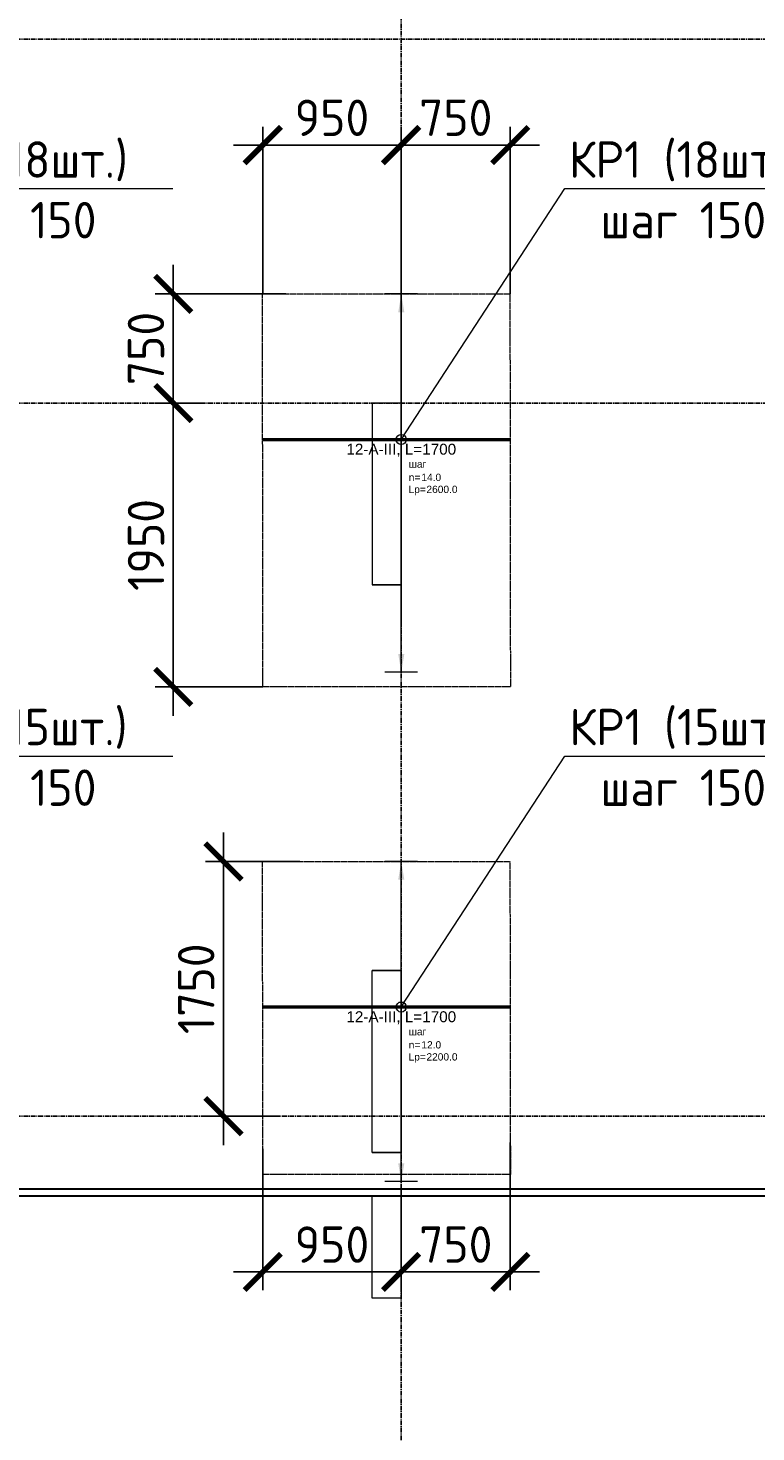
# Model space of a CAD drawing. Header units: millimetres. Extents: x -93479 to 1057970, y -66333 to 172656.
# Tile 406 of 473: x 910654 to 915654, y 34091 to 43739. Entities that reach past the tile are written whole.
import ezdxf
from ezdxf import colors
from ezdxf.entities.mleader import LeaderData, LeaderLine
from ezdxf.enums import TextEntityAlignment as Align
from ezdxf.math import Vec2, Vec3

# ---------------------------------------------------------------- set-up
doc = ezdxf.new("R2010")
doc.units = ezdxf.units.MM
doc.set_wipeout_variables(frame=1)
for name, pattern in [('01 Штриховая _4 мм_', [6, 3.5, -2.5]), ('______5', [1100, 800, -100, 100, -100]), ('GOST2.303 4', [7, 5, -2, 0]), ('осевая', [50.8, 31.75, -6.35, 6.35, -6.35])]:
    doc.linetypes.add(name, pattern=pattern)
for name, color, linetype, lineweight in [('0 Фундамент', 5, 'Continuous', 30), ('1 Стены', 3, 'Continuous', 30), ('АрмСтер', 2, 'Continuous', 50), ('контур распр. стерхней', 2, 'GOST2.303 4', 20), ('Оси', 40, '______5', 18), ('подоснова', 151, 'Continuous', 5), ('РАЗМЕРЫ', 7, 'Continuous', 9)]:
    doc.layers.add(name, color=color, linetype=linetype, lineweight=lineweight)
doc.layers.add('АрмСтер_атрибуты', color=2, linetype='Continuous', lineweight=0, plot=False)
doc.styles.add('GOST-2.304_Type-B', font='GOST_Common.ttf')
doc.styles.get("Standard").update_dxf_attribs({"font": 'arial.ttf'})
doc.styles.add('Аннотативный', font='arial.ttf')
doc.dimstyles.new('СПДС', dxfattribs={"dimscale": 100, "dimtxt": 2.5, "dimasz": 2.5, "dimexe": 1.25, "dimexo": 0, "dimtad": 1, "dimdec": 0, "dimtxsty": 'GOST-2.304_Type-B', "dimblk": 'ARCHTICK', "dimcen": 2.5, "dimdle": 2, "dimadec": 0, "dimazin": 2, "dimtfac": 0.75, "dimtdec": 0, "dimtmove": 1, "dimatfit": 3, "dimfxl": 1, "dimtolj": 1, "dimarcsym": 1})

# ---------------------------------------------------------------- blocks, each defined once
blk = doc.blocks.new('оси')
at = {"layer": 'Оси', "color": 7, "linetype": 'осевая', "lineweight": 25, "transparency": 33554687}
for p, q in [((21513.5, 151.4), (21513.5, -36280.2)), ((-11815.1, -12606.9), (53620.6, -12606.9)), ((-11815.1, -15106.9), (53620.6, -15106.9)), ((-11815.1, -20006.9), (53620.6, -20006.9)), ((-11416.6, -20506.9), (53620.6, -20506.9))]:
    blk.add_line(p, q, dxfattribs=at)
blk = doc.blocks.new('*U1734')
at = {"layer": 'РАЗМЕРЫ'}
for p, q in [((112.5, 1000), (-112.5, 1000)), ((112.5, -1200), (-112.5, -1200))]:
    blk.add_line(p, q, dxfattribs=at)
at = {"layer": 'РАЗМЕРЫ', "ltscale": 15}
blk.add_line((0, -1200), (0, 1000), dxfattribs=at)
at = {"layer": 'РАЗМЕРЫ'}
for points in [[(0, 1000), (20.9, 874.8), (-20.9, 874.8)], [(0, -1200), (20.9, -1074.8), (-20.9, -1074.8)]]:
    blk.add_solid(points, dxfattribs=at)
at = {"layer": 'АрмСтер_атрибуты', "color": 215, "ltscale": 15, "style": 'Аннотативный'}
for s, p in [('шаг', (51.4, -194.2)), ('n=', (51.4, -285.1)), ('Lр=', (50.2, -367.8))]:
    blk.add_text(s, height=50, dxfattribs=at).set_placement(p)
at = {"layer": 'АрмСтер_атрибуты', "style": 'Аннотативный', "flags": 8}
blk.add_attdef('ПОЗ', (110, 29.6), '', height=75, dxfattribs=at)
at = {"layer": 'АрмСтер_атрибуты', "color": 215, "style": 'Аннотативный'}
for tag, p, flags in [('ШАГ', (190.9, -194.2), 10), ('КОЛ', (138, -285.1), 8), ('ШИРИНА', (172.9, -367.8), 8)]:
    blk.add_attdef(tag, p, '', height=50, dxfattribs=dict(at, flags=flags))
at = {"layer": 'АрмСтер_атрибуты', "flags": 9}
for tag, p in [('МАССА', (-1033.5, -1010.5)), ('ОБОЗНАЧЕНИЕ', (-1033.5, -1124.4))]:
    blk.add_attdef(tag, p, '', height=75, dxfattribs=at)
at = {"linetype": 'Continuous', "lineweight": 0}
blk.add_wipeout([(35, 0), (28.3, 20.6), (10.8, 33.3), (-10.8, 33.3), (-28.3, 20.6), (-35, 0), (-28.3, -20.6), (-10.8, -33.3), (10.8, -33.3), (28.3, -20.6)], dxfattribs=at)
at = {"color": 0, "linetype": 'ByBlock', "lineweight": -2, "ltscale": 100}
blk.add_line((-952.5, 0), (747.5, 0), dxfattribs=at)
at = {"layer": 'РАЗМЕРЫ'}
blk.add_circle((0, 0), 35, dxfattribs=at)
at = {"layer": 'АрмСтер_атрибуты', "style": 'Аннотативный', "flags": 8}
blk.add_attdef('НАИМЕНОВАНИЕ', text='', height=75, dxfattribs=at).set_placement((0, -29.3), align=Align.TOP_CENTER)
blk = doc.blocks.new('_None')
blk = doc.blocks.new('_ArchTick')
at = {"color": 0, "linetype": 'ByBlock', "const_width": 0.15}
blk.add_lwpolyline([(-0.5, -0.5), (0.5, 0.5)], dxfattribs=at)
blk = doc.blocks.new('*D998')
at = {"layer": 'DEFPOINTS', "color": 0, "ltscale": 100, "transparency": 16777216}
for p in [(913967, 36080.3), (913216.6, 35754.8), (913967, 35191.1)]:
    blk.add_point(p, dxfattribs=at)
at = {"layer": 'РАЗМЕРЫ', "color": 0, "lineweight": -2, "transparency": 16777216}
for p, q in [((913967, 36080.3), (913967, 35066.1)), ((913216.6, 35754.8), (913216.6, 35066.1)), ((913016.6, 35191.1), (914167, 35191.1))]:
    blk.add_line(p, q, dxfattribs=at)
at = {"layer": 'РАЗМЕРЫ', "color": 0, "lineweight": -2, "ltscale": 100, "transparency": 16777216, "xscale": 250, "yscale": 250, "zscale": 250, "rotation": 180}
blk.add_blockref('_ArchTick', (913216.6, 35191.1), dxfattribs=at)
at = {"layer": 'РАЗМЕРЫ', "color": 0, "lineweight": -2, "ltscale": 100, "transparency": 16777216, "xscale": 250, "yscale": 250, "zscale": 250}
blk.add_blockref('_ArchTick', (913967, 35191.1), dxfattribs=at)
at = {"layer": 'РАЗМЕРЫ', "color": 0, "ltscale": 100, "transparency": 16777216, "insert": (913591.8, 35379), "char_height": 250, "attachment_point": 5, "style": 'GOST-2.304_Type-B'}
blk.add_mtext('\\A1;750', dxfattribs=at)
blk = doc.blocks.new('*D997')
at = {"layer": 'DEFPOINTS', "color": 0, "ltscale": 100, "transparency": 16777216}
for p in [(912266.1, 36037.1), (913216.6, 35754.8), (912266.1, 35191.1)]:
    blk.add_point(p, dxfattribs=at)
at = {"layer": 'РАЗМЕРЫ', "color": 0, "lineweight": -2, "transparency": 16777216}
for p, q in [((912266.1, 36037.1), (912266.1, 35066.1)), ((913216.6, 35754.8), (913216.6, 35066.1)), ((913416.6, 35191.1), (912066.1, 35191.1))]:
    blk.add_line(p, q, dxfattribs=at)
at = {"layer": 'РАЗМЕРЫ', "color": 0, "lineweight": -2, "ltscale": 100, "transparency": 16777216, "xscale": 250, "yscale": 250, "zscale": 250, "rotation": 180}
blk.add_blockref('_ArchTick', (912266.1, 35191.1), dxfattribs=at)
at = {"layer": 'РАЗМЕРЫ', "color": 0, "lineweight": -2, "ltscale": 100, "transparency": 16777216, "xscale": 250, "yscale": 250, "zscale": 250}
blk.add_blockref('_ArchTick', (913216.6, 35191.1), dxfattribs=at)
at = {"layer": 'РАЗМЕРЫ', "color": 0, "ltscale": 100, "transparency": 16777216, "insert": (912741.4, 35378.7), "char_height": 250, "attachment_point": 5, "style": 'GOST-2.304_Type-B'}
blk.add_mtext('\\A1;950', dxfattribs=at)
blk = doc.blocks.new('*D999')
at = {"layer": 'DEFPOINTS', "color": 0, "ltscale": 100, "transparency": 16777216}
for p in [(911996.9, 38011.4), (912520.2, 38011.4), (912384.2, 36261.4)]:
    blk.add_point(p, dxfattribs=at)
at = {"layer": 'РАЗМЕРЫ', "color": 0, "lineweight": -2, "transparency": 16777216}
for p, q in [((911996.9, 36061.4), (911996.9, 38211.4)), ((912520.2, 38011.4), (911871.9, 38011.4)), ((912384.2, 36261.4), (911871.9, 36261.4))]:
    blk.add_line(p, q, dxfattribs=at)
at = {"layer": 'РАЗМЕРЫ', "color": 0, "lineweight": -2, "ltscale": 100, "transparency": 16777216, "xscale": 250, "yscale": 250, "zscale": 250}
for p, rotation in [((911996.9, 38011.4), 90), ((911996.9, 36261.4), 270)]:
    blk.add_blockref('_ArchTick', p, dxfattribs=dict(at, rotation=rotation))
at = {"layer": 'РАЗМЕРЫ', "color": 0, "ltscale": 100, "transparency": 16777216, "insert": (911809, 37136.4), "char_height": 250, "attachment_point": 5, "rotation": 90, "style": 'GOST-2.304_Type-B'}
blk.add_mtext('\\A1;1750', dxfattribs=at)
blk = doc.blocks.new('для попер')
at = {"layer": '1 Стены', "color": 252, "lineweight": 0, "true_color": 0x939598}
for p, q in [((994809.2, 75034.3, 360), (994609.2, 75034.3, 360)), ((994609.2, 75034.3, 360), (994609.2, 75034.3, 360)), ((994609.2, 75034.3, 360), (994609.2, 73784.3, 360)), ((994809.2, 75034.3, 360), (994809.2, 75034.3, 360)), ((994809.2, 73784.3, 360), (994809.2, 75034.3, 360)), ((994809.2, 73784.3, 360), (994609.2, 73784.3, 360)), ((994609.2, 73784.3, 360), (994609.2, 73784.3, 360)), ((994809.2, 73784.3, 360), (994809.2, 73784.3, 360)), ((994609.2, 69884.3, 360), (994609.2, 71134.3, 360)), ((994809.2, 71134.3, 360), (994609.2, 71134.3, 360)), ((994809.2, 69884.3, 360), (994809.2, 71134.3, 360)), ((994609.2, 69884.3, 360), (994809.2, 69884.3, 360))]:
    blk.add_line(p, q, dxfattribs=at)
blk = doc.blocks.new('*U1768')
at = {"layer": 'РАЗМЕРЫ'}
for p, q in [((112.5, 1000), (-112.5, 1000)), ((112.5, -1600), (-112.5, -1600))]:
    blk.add_line(p, q, dxfattribs=at)
at = {"layer": 'РАЗМЕРЫ', "ltscale": 15}
blk.add_line((0, -1600), (0, 1000), dxfattribs=at)
at = {"layer": 'РАЗМЕРЫ'}
for points in [[(0, 1000), (20.9, 874.8), (-20.9, 874.8)], [(0, -1600), (20.9, -1474.8), (-20.9, -1474.8)]]:
    blk.add_solid(points, dxfattribs=at)
at = {"layer": 'АрмСтер_атрибуты', "color": 215, "ltscale": 15, "style": 'Аннотативный'}
for s, p in [('шаг', (51.4, -194.2)), ('n=', (51.4, -285.1)), ('Lр=', (50.2, -367.8))]:
    blk.add_text(s, height=50, dxfattribs=at).set_placement(p)
at = {"layer": 'АрмСтер_атрибуты', "style": 'Аннотативный', "flags": 8}
blk.add_attdef('ПОЗ', (110, 29.6), '', height=75, dxfattribs=at)
at = {"layer": 'АрмСтер_атрибуты', "color": 215, "style": 'Аннотативный'}
for tag, p, flags in [('ШАГ', (190.9, -194.2), 10), ('КОЛ', (138, -285.1), 8), ('ШИРИНА', (172.9, -367.8), 8)]:
    blk.add_attdef(tag, p, '', height=50, dxfattribs=dict(at, flags=flags))
at = {"layer": 'АрмСтер_атрибуты', "flags": 9}
for tag, p in [('МАССА', (-1033.5, -1010.5)), ('ОБОЗНАЧЕНИЕ', (-1033.5, -1124.4))]:
    blk.add_attdef(tag, p, '', height=75, dxfattribs=at)
at = {"linetype": 'Continuous', "lineweight": 0}
blk.add_wipeout([(35, 0), (28.3, 20.6), (10.8, 33.3), (-10.8, 33.3), (-28.3, 20.6), (-35, 0), (-28.3, -20.6), (-10.8, -33.3), (10.8, -33.3), (28.3, -20.6)], dxfattribs=at)
at = {"color": 0, "linetype": 'ByBlock', "lineweight": -2, "ltscale": 100}
blk.add_line((-952.5, 0), (747.5, 0), dxfattribs=at)
at = {"layer": 'РАЗМЕРЫ'}
blk.add_circle((0, 0), 35, dxfattribs=at)
at = {"layer": 'АрмСтер_атрибуты', "style": 'Аннотативный', "flags": 8}
blk.add_attdef('НАИМЕНОВАНИЕ', text='', height=75, dxfattribs=at).set_placement((0, -29.3), align=Align.TOP_CENTER)
blk = doc.blocks.new('*D1765')
at = {"layer": 'DEFPOINTS', "color": 0, "ltscale": 100, "transparency": 16777216}
for p in [(913967, 42934.5), (913967, 41911.4), (913216.6, 39654.8)]:
    blk.add_point(p, dxfattribs=at)
at = {"layer": 'РАЗМЕРЫ', "color": 0, "lineweight": -2, "transparency": 16777216}
for p, q in [((913216.6, 39654.8), (913216.6, 43059.5)), ((913967, 41911.4), (913967, 43059.5)), ((913016.6, 42934.5), (914167, 42934.5))]:
    blk.add_line(p, q, dxfattribs=at)
at = {"layer": 'РАЗМЕРЫ', "color": 0, "lineweight": -2, "ltscale": 100, "transparency": 16777216, "xscale": 250, "yscale": 250, "zscale": 250, "rotation": 180}
blk.add_blockref('_ArchTick', (913216.6, 42934.5), dxfattribs=at)
at = {"layer": 'РАЗМЕРЫ', "color": 0, "lineweight": -2, "ltscale": 100, "transparency": 16777216, "xscale": 250, "yscale": 250, "zscale": 250}
blk.add_blockref('_ArchTick', (913967, 42934.5), dxfattribs=at)
at = {"layer": 'РАЗМЕРЫ', "color": 0, "ltscale": 100, "transparency": 16777216, "insert": (913591.8, 43122.4), "char_height": 250, "attachment_point": 5, "style": 'GOST-2.304_Type-B'}
blk.add_mtext('\\A1;750', dxfattribs=at)
blk = doc.blocks.new('*D1766')
at = {"layer": 'DEFPOINTS', "color": 0, "ltscale": 100, "transparency": 16777216}
for p in [(912266.1, 42934.5), (912266.1, 41911.4), (913216.6, 41911.4)]:
    blk.add_point(p, dxfattribs=at)
at = {"layer": 'РАЗМЕРЫ', "color": 0, "lineweight": -2, "transparency": 16777216}
for p, q in [((912266.1, 41911.4), (912266.1, 43059.5)), ((913216.6, 41911.4), (913216.6, 43059.5)), ((913416.6, 42934.5), (912066.1, 42934.5))]:
    blk.add_line(p, q, dxfattribs=at)
at = {"layer": 'РАЗМЕРЫ', "color": 0, "lineweight": -2, "ltscale": 100, "transparency": 16777216, "xscale": 250, "yscale": 250, "zscale": 250, "rotation": 180}
blk.add_blockref('_ArchTick', (912266.1, 42934.5), dxfattribs=at)
at = {"layer": 'РАЗМЕРЫ', "color": 0, "lineweight": -2, "ltscale": 100, "transparency": 16777216, "xscale": 250, "yscale": 250, "zscale": 250}
blk.add_blockref('_ArchTick', (913216.6, 42934.5), dxfattribs=at)
at = {"layer": 'РАЗМЕРЫ', "color": 0, "ltscale": 100, "transparency": 16777216, "insert": (912741.4, 43122.1), "char_height": 250, "attachment_point": 5, "style": 'GOST-2.304_Type-B'}
blk.add_mtext('\\A1;950', dxfattribs=at)
blk = doc.blocks.new('*D1767')
at = {"layer": 'DEFPOINTS', "color": 0, "ltscale": 100, "transparency": 16777216}
for p in [(911871.9, 41161.4), (911651.8, 39211.4), (912266.2, 39211.4)]:
    blk.add_point(p, dxfattribs=at)
at = {"layer": 'РАЗМЕРЫ', "color": 0, "lineweight": -2, "transparency": 16777216}
for p, q in [((911651.8, 41361.4), (911651.8, 39011.4)), ((911871.9, 41161.4), (911526.8, 41161.4)), ((912266.2, 39211.4), (911526.8, 39211.4))]:
    blk.add_line(p, q, dxfattribs=at)
at = {"layer": 'РАЗМЕРЫ', "color": 0, "lineweight": -2, "ltscale": 100, "transparency": 16777216, "xscale": 250, "yscale": 250, "zscale": 250}
for p, rotation in [((911651.8, 41161.4), 90), ((911651.8, 39211.4), 270)]:
    blk.add_blockref('_ArchTick', p, dxfattribs=dict(at, rotation=rotation))
at = {"layer": 'РАЗМЕРЫ', "color": 0, "ltscale": 100, "transparency": 16777216, "insert": (911464.2, 40186.4), "char_height": 250, "attachment_point": 5, "rotation": 90, "style": 'GOST-2.304_Type-B'}
blk.add_mtext('\\A1;1950', dxfattribs=at)
blk = doc.blocks.new('*D1769')
at = {"layer": 'DEFPOINTS', "color": 0, "ltscale": 100, "transparency": 16777216}
for p in [(911651.8, 41911.4), (912423.7, 41911.4), (911871.9, 41161.4)]:
    blk.add_point(p, dxfattribs=at)
at = {"layer": 'РАЗМЕРЫ', "color": 0, "lineweight": -2, "transparency": 16777216}
for p, q in [((911651.8, 40961.4), (911651.8, 42111.4)), ((912423.7, 41911.4), (911526.8, 41911.4)), ((911871.9, 41161.4), (911526.8, 41161.4))]:
    blk.add_line(p, q, dxfattribs=at)
at = {"layer": 'РАЗМЕРЫ', "color": 0, "lineweight": -2, "ltscale": 100, "transparency": 16777216, "xscale": 250, "yscale": 250, "zscale": 250}
for p, rotation in [((911651.8, 41911.4), 90), ((911651.8, 41161.4), 270)]:
    blk.add_blockref('_ArchTick', p, dxfattribs=dict(at, rotation=rotation))
at = {"layer": 'РАЗМЕРЫ', "color": 0, "ltscale": 100, "transparency": 16777216, "insert": (911464, 41536.4), "char_height": 250, "attachment_point": 5, "rotation": 90, "style": 'GOST-2.304_Type-B'}
blk.add_mtext('\\A1;750', dxfattribs=at)

msp = doc.modelspace()

# ---------------------------------------------------------------- linework, layer by layer
at = {"layer": '0 Фундамент', "color": 7}
for points in [[(895916.8, 35761.4), (943716.8, 35761.4), (943716.8, 53161.4), (939766.8, 53161.4)], [(900016.8, 35711.4), (900016.8, 34261.4), (904216.8, 34261.4), (904216.8, 30761.4), (908116.8, 30761.4), (908116.8, 23611.4), (933716.8, 23611.4), (933716.8, 29761.4), (937316.8, 29761.4), (937316.8, 35711.4), (900016.8, 35711.4)]]:
    msp.add_lwpolyline(points, dxfattribs=at)
at = {"layer": '1 Стены', "color": 7, "lineweight": 0}
for p, q in [((913216.8, 41161.4, -360), (913016.8, 41161.4, -360)), ((913016.8, 41161.4, -360), (913016.8, 39911.4, -360)), ((913216.8, 39911.4, -360), (913216.8, 41161.4, -360)), ((913016.8, 39911.4, -360), (913216.8, 39911.4, -360)), ((913016.8, 37261.4, -360), (913216.8, 37261.4, -360)), ((913016.8, 36011.4, -360), (913016.8, 37261.4, -360)), ((913216.8, 37261.4, -360), (913216.8, 36011.4, -360)), ((913216.8, 36011.4, -360), (913016.8, 36011.4, -360)), ((913016.8, 35711.4, -360), (913216.8, 35711.4, -360)), ((913016.8, 35011.4, -360), (913016.8, 35711.4, -360)), ((913216.8, 35711.4, -360), (913216.8, 35011.4, -360)), ((913216.8, 35011.4, -360), (913016.8, 35011.4, -360))]:
    msp.add_line(p, q, dxfattribs=at)
at = {"layer": 'контур распр. стерхней', "color": 7, "linetype": '01 Штриховая _4 мм_'}
for points, elevation in [([(913967.3, 39211.4), (912266.2, 39211.4), (912265.3, 41911.4), (913964.2, 41911.4)], -720), ([(913967.3, 35859.2), (912266.2, 35859.2), (912265.3, 38011.4), (913964.2, 38011.4)], -360)]:
    msp.add_lwpolyline(points, close=True, dxfattribs=dict(at, elevation=elevation))

# ---------------------------------------------------------------- block references
at = {"color": 7}
msp.add_blockref('оси', (891703.1, 56268.3), dxfattribs=at)

# ---------------------------------------------------------------- leaders
at = {"layer": 'подоснова', "color": 7, "ltscale": 0.3}
ml = msp.add_multileader_mtext('Standard', dxfattribs=at)
ml.set_content('КР1 (18шт.)\\Pшаг 150', color=7, style='GOST-2.304_Type-B')
ml.set_leader_properties(color=7, linetype='ByLayer', lineweight=15)
ml.set_arrow_properties(name='NONE')
ml.build(insert=Vec2(0, 0))
ml.multileader.update_dxf_attribs({"text_left_attachment_type": 6, "text_right_attachment_type": 6, "dogleg_length": 0.1, "arrow_head_size": 18})
ctx = ml.context
ctx.base_point, ctx.char_height, ctx.arrow_head_size, ctx.landing_gap_size, ctx.plane_origin = Vec3(909742.2, 42660.4), 250, 18, 20, Vec3(901171.5, 42155.2)
ctx.left_attachment, ctx.right_attachment, ctx.text_align_type = 6, 6, 1
notes = []
notes.append((ctx, [(0, (1, 1, 0), (909741.4, 42635.3), (1, 0), 0.1, [(0, [(908617.8, 40911.4)], 0, [])])]))
ctx.mtext.insert, ctx.mtext.alignment, ctx.mtext.flow_direction = Vec3(910555, 42960.4), 2, 5
ml = msp.add_multileader_mtext('Standard', dxfattribs=at)
ml.set_content('КР1 (15шт.)\\Pшаг 150', color=7, style='GOST-2.304_Type-B')
ml.set_leader_properties(color=7, linetype='ByLayer', lineweight=15)
ml.set_arrow_properties(name='NONE')
ml.build(insert=Vec2(0, 0))
ml.multileader.update_dxf_attribs({"text_left_attachment_type": 6, "text_right_attachment_type": 6, "dogleg_length": 0.1, "arrow_head_size": 18})
ctx = ml.context
ctx.base_point, ctx.char_height, ctx.arrow_head_size, ctx.landing_gap_size, ctx.plane_origin = Vec3(909742.2, 38760.4, -360), 250, 18, 20, Vec3(901171.5, 38255.2, -360)
ctx.left_attachment, ctx.right_attachment, ctx.text_align_type = 6, 6, 1
notes.append((ctx, [(0, (1, 1, 0), (909741.4, 38735.3, -360), (1, 0), 0.1, [(0, [(908617.8, 37011.4, -360)], 0, [])])]))
ctx.mtext.insert, ctx.mtext.alignment, ctx.mtext.flow_direction = Vec3(910555, 39060.4, -360), 2, 5
for ctx, leaders in notes:
    for number, flags, end, landing, length, lines in leaders:
        leader = LeaderData()
        leader.index, (leader.has_last_leader_line, leader.has_dogleg_vector, leader.attachment_direction) = number, flags
        leader.last_leader_point, leader.dogleg_vector, leader.dogleg_length = Vec3(end), Vec3(landing), length
        for number, points, colour, breaks in lines:
            line = LeaderLine()
            line.index, line.vertices, line.color, line.breaks = number, Vec3.list(points), colors.encode_raw_color(colour), breaks
            leader.lines.append(line)
        ctx.leaders.append(leader)

# ---------------------------------------------------------------- next in the draw order: block references
at = {"layer": 'АрмСтер', "color": 7, "ltscale": 15}
ref = msp.add_blockref('*U1734', (913217.8, 37011.4, 360), dxfattribs=at)
ref.add_attrib('НАИМЕНОВАНИЕ', '12-A-III, L=1700', dxfattribs={"layer": 'АрмСтер_атрибуты', "height": 75, "style": 'Аннотативный', "flags": 8}).set_placement((913217.8, 36982, 360), align=Align.TOP_CENTER)
ref.add_attrib('КОЛ', '12.0', (913355.8, 36726.2, 360), dxfattribs={"layer": 'АрмСтер_атрибуты', "color": 215, "height": 50, "style": 'Аннотативный', "flags": 8})
ref.add_attrib('ШИРИНА', '2200.0', (913390.7, 36643.6, 360), dxfattribs={"layer": 'АрмСтер_атрибуты', "color": 215, "height": 50, "style": 'Аннотативный', "flags": 8})

# ---------------------------------------------------------------- next in the draw order: linework, layer by layer
at = {"layer": 'РАЗМЕРЫ', "color": 7, "elevation": 360}
msp.add_lwpolyline([(913016.8, 37261.4), (913216.8, 37261.4), (913216.8, 36011.4), (913016.8, 36011.4)], close=True, dxfattribs=at)

# ---------------------------------------------------------------- next in the draw order: block references
at = {"layer": 'РАЗМЕРЫ', "color": 7}
msp.add_blockref('для попер', (-81592.4, -33872.9), dxfattribs=at)

# ---------------------------------------------------------------- next in the draw order: dimensions: what is measured, and where the dimension line sits
dim = msp.add_linear_dim(base=(911996.9, 38011.4), p1=(912384.2, 36261.4), p2=(912520.2, 38011.4, -360), angle=90, dimstyle='СПДС', dxfattribs=at)
dim.commit()
dim.dimension.update_dxf_attribs({"geometry": '*D999', "text_midpoint": (911809, 37136.4)})
for base, p1, p2, picture, middle in [((912266.1433, 35191.0877), (913216.6045, 35754.7727), (912266.1433, 36037.0935, -360), '*D997', (912741.3739, 35378.7128)), ((913967, 35191.1), (913216.6, 35754.8), (913967, 36080.3, -360), '*D998', (913591.8, 35379))]:
    dim = msp.add_linear_dim(base=base, p1=p1, p2=p2, dimstyle='СПДС', dxfattribs=at)
    dim.commit()
    dim.dimension.update_dxf_attribs({"geometry": picture, "text_midpoint": middle})

# ---------------------------------------------------------------- next in the draw order: leaders
at = {"layer": 'подоснова', "color": 7, "ltscale": 0.3}
ml = msp.add_multileader_mtext('Standard', dxfattribs=at)
ml.set_content('КР1 (15шт.)\\Pшаг 150', color=7, style='GOST-2.304_Type-B')
ml.set_leader_properties(color=7, linetype='ByLayer', lineweight=15)
ml.set_arrow_properties(name='NONE')
ml.build(insert=Vec2(0, 0))
ml.multileader.update_dxf_attribs({"text_left_attachment_type": 6, "text_right_attachment_type": 6, "dogleg_length": 0.1, "arrow_head_size": 18})
ctx = ml.context
ctx.base_point, ctx.char_height, ctx.arrow_head_size, ctx.landing_gap_size, ctx.plane_origin = Vec3(914342.2, 38760.4, -360), 250, 18, 20, Vec3(905771.5, 38255.2, -360)
ctx.left_attachment, ctx.right_attachment, ctx.text_align_type = 6, 6, 1
notes = []
notes.append((ctx, [(0, (1, 1, 0), (914341.4, 38735.3, -360), (1, 0), 0.1, [(0, [(913217.8, 37011.4, -360)], 0, [])])]))
ctx.mtext.insert, ctx.mtext.alignment, ctx.mtext.flow_direction = Vec3(915155, 39060.4, -360), 2, 5
for ctx, leaders in notes:
    for number, flags, end, landing, length, lines in leaders:
        leader = LeaderData()
        leader.index, (leader.has_last_leader_line, leader.has_dogleg_vector, leader.attachment_direction) = number, flags
        leader.last_leader_point, leader.dogleg_vector, leader.dogleg_length = Vec3(end), Vec3(landing), length
        for number, points, colour, breaks in lines:
            line = LeaderLine()
            line.index, line.vertices, line.color, line.breaks = number, Vec3.list(points), colors.encode_raw_color(colour), breaks
            leader.lines.append(line)
        ctx.leaders.append(leader)

# ---------------------------------------------------------------- next in the draw order: block references
at = {"layer": 'АрмСтер', "color": 7, "ltscale": 15}
ref = msp.add_blockref('*U1768', (913217.8, 40911.4), dxfattribs=at)
ref.add_attrib('НАИМЕНОВАНИЕ', '12-A-III, L=1700', dxfattribs={"layer": 'АрмСтер_атрибуты', "height": 75, "style": 'Аннотативный', "flags": 8}).set_placement((913217.8, 40882), align=Align.TOP_CENTER)
ref.add_attrib('КОЛ', '14.0', (913355.8, 40626.2), dxfattribs={"layer": 'АрмСтер_атрибуты', "color": 215, "height": 50, "style": 'Аннотативный', "flags": 8})
ref.add_attrib('ШИРИНА', '2600.0', (913390.7, 40543.6), dxfattribs={"layer": 'АрмСтер_атрибуты', "color": 215, "height": 50, "style": 'Аннотативный', "flags": 8})

# ---------------------------------------------------------------- next in the draw order: dimensions: what is measured, and where the dimension line sits
at = {"layer": 'РАЗМЕРЫ', "color": 7}
for base, p1, p2, picture, middle in [((912266.1433, 42934.4757, -360), (913216.6045, 41911.3621, -360), (912266.1433, 41911.3621, -720), '*D1766', (912741.3739, 43122.1008, -360)), ((913967, 42934.5, -360), (913216.6, 39654.8, -360), (913967, 41911.4, -720), '*D1765', (913591.8, 43122.4, -360))]:
    dim = msp.add_linear_dim(base=base, p1=p1, p2=p2, dimstyle='СПДС', dxfattribs=at)
    dim.commit()
    dim.dimension.update_dxf_attribs({"geometry": picture, "text_midpoint": middle})
for base, p2, picture, middle in [((911651.8, 41911.4), (912423.7, 41911.4, -720), '*D1769', (911464, 41536.4)), ((911651.8, 39211.4), (912266.2, 39211.4), '*D1767', (911464.2, 40186.4))]:
    dim = msp.add_linear_dim(base=base, p1=(911871.9, 41161.4, -360), p2=p2, angle=90, dimstyle='СПДС', dxfattribs=at)
    dim.commit()
    dim.dimension.update_dxf_attribs({"geometry": picture, "text_midpoint": middle})

# ---------------------------------------------------------------- next in the draw order: leaders
at = {"layer": 'подоснова', "color": 7, "ltscale": 0.3}
ml = msp.add_multileader_mtext('Standard', dxfattribs=at)
ml.set_content('КР1 (18шт.)\\Pшаг 150', color=7, style='GOST-2.304_Type-B')
ml.set_leader_properties(color=7, linetype='ByLayer', lineweight=15)
ml.set_arrow_properties(name='NONE')
ml.build(insert=Vec2(0, 0))
ml.multileader.update_dxf_attribs({"text_left_attachment_type": 6, "text_right_attachment_type": 6, "dogleg_length": 0.1, "arrow_head_size": 18})
ctx = ml.context
ctx.base_point, ctx.char_height, ctx.arrow_head_size, ctx.landing_gap_size, ctx.plane_origin = Vec3(914342.2, 42660.4, -720), 250, 18, 20, Vec3(905771.5, 42155.2, -720)
ctx.left_attachment, ctx.right_attachment, ctx.text_align_type = 6, 6, 1
notes = []
notes.append((ctx, [(0, (1, 1, 0), (914341.4, 42635.3, -720), (1, 0), 0.1, [(0, [(913217.8, 40911.4, -720)], 0, [])])]))
ctx.mtext.insert, ctx.mtext.alignment, ctx.mtext.flow_direction = Vec3(915155, 42960.4, -720), 2, 5
for ctx, leaders in notes:
    for number, flags, end, landing, length, lines in leaders:
        leader = LeaderData()
        leader.index, (leader.has_last_leader_line, leader.has_dogleg_vector, leader.attachment_direction) = number, flags
        leader.last_leader_point, leader.dogleg_vector, leader.dogleg_length = Vec3(end), Vec3(landing), length
        for number, points, colour, breaks in lines:
            line = LeaderLine()
            line.index, line.vertices, line.color, line.breaks = number, Vec3.list(points), colors.encode_raw_color(colour), breaks
            leader.lines.append(line)
        ctx.leaders.append(leader)

doc.saveas('drawing.dxf')
